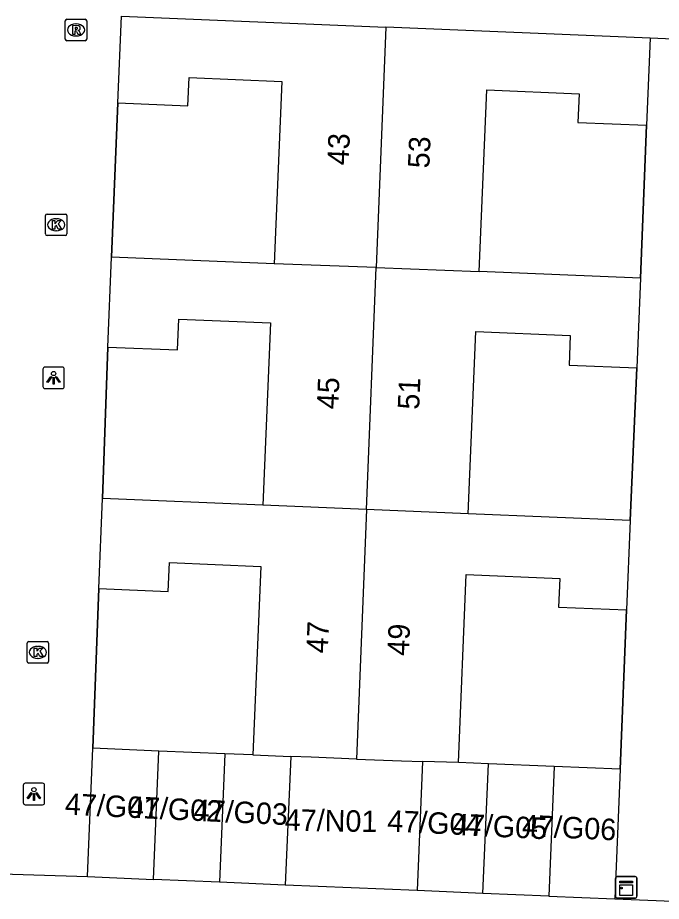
# Model space of a CAD drawing. Extents: x 160787 to 161428, y 386828 to 387483.
# Drawn here: x 161070.59 to 161100.55, y 387312.51 to 387353.67 of the extents above; entities that cross this region are included whole.
import ezdxf

# ---------------------------------------------------------------- set-up
doc = ezdxf.new("R2010")
doc.units = 0
for name, color, linetype in [('IMGEO_Kast', 7, 'Continuous'), ('IMGEO_Kolk', 7, 'Continuous'), ('IMGEO_Lichtpunt', 7, 'Continuous'), ('IMGEO_Muur', 7, 'Continuous'), ('IMGEO_Pand', 7, 'Continuous'), ('IMGEO_Pand_nummerreeks', 7, 'Continuous'), ('IMGEO_Rioolput', 7, 'Continuous'), ('IMGEO_Voetpad_open', 7, 'Continuous')]:
    doc.layers.add(name, color=color, linetype=linetype)

msp = doc.modelspace()

# ---------------------------------------------------------------- linework, layer by layer
at = {"layer": 'IMGEO_Kast'}
for p, q in [((161098.417, 387312.734), (161098.417, 387313.575)), ((161098.417, 387313.575), (161098.417, 387312.734)), ((161098.492, 387313.659), (161099.333, 387313.659)), ((161099.333, 387313.659), (161098.492, 387313.659)), ((161099.417, 387313.584), (161099.417, 387312.743)), ((161099.417, 387312.743), (161099.417, 387313.584)), ((161099.342, 387312.659), (161098.501, 387312.659)), ((161098.501, 387312.659), (161099.342, 387312.659))]:
    msp.add_line(p, q, dxfattribs=at)
for points in [[(161098.612, 387313.449), (161099.212, 387313.449), (161099.212, 387313.364), (161098.612, 387313.364), (161098.612, 387313.449)], [(161098.612, 387313.274), (161099.212, 387313.274), (161099.212, 387312.785), (161098.612, 387312.785), (161098.612, 387313.274)]]:
    msp.add_lwpolyline(points, dxfattribs=at)
msp.add_circle((161098.696, 387313.123), 0.0377, dxfattribs=at)
for centre, start, end in [((161098.495, 387313.581), 92.4484, 184.2845), ((161098.495, 387313.581), 92.4484, 184.2845), ((161099.339, 387313.581), 2.4484, 94.2845), ((161099.339, 387313.581), 2.4484, 94.2845), ((161098.495, 387312.737), 182.4484, 274.2845), ((161098.495, 387312.737), 182.4484, 274.2845), ((161099.339, 387312.737), 272.4484, 4.2845), ((161099.339, 387312.737), 272.4484, 4.2845)]:
    msp.add_arc(centre, 0.0779, start, end, dxfattribs=at)
at = {"layer": 'IMGEO_Kolk'}
for p, q in [((161071.88, 387343.597), (161071.88, 387344.449)), ((161071.955, 387344.523), (161072.807, 387344.523)), ((161072.881, 387344.449), (161072.881, 387343.597)), ((161072.368, 387344.303), (161072.393, 387344.303)), ((161072.807, 387343.523), (161071.955, 387343.523)), ((161072.391, 387343.743), (161072.366, 387343.743)), ((161071.103, 387324.605), (161071.955, 387324.605)), ((161071.028, 387323.679), (161071.028, 387324.531)), ((161071.516, 387324.385), (161071.541, 387324.385)), ((161072.029, 387324.531), (161072.029, 387323.679)), ((161071.539, 387323.825), (161071.514, 387323.825)), ((161071.955, 387323.605), (161071.103, 387323.605))]:
    msp.add_line(p, q, dxfattribs=at)
for points in [[(161071.88, 387343.597), (161071.88, 387344.449)], [(161071.955, 387344.523), (161072.807, 387344.523)], [(161072.881, 387344.449), (161072.881, 387343.597)], [(161072.201, 387344.223), (161072.324, 387344.223), (161072.324, 387344.072), (161072.454, 387344.223), (161072.618, 387344.223), (161072.472, 387344.072), (161072.625, 387343.823), (161072.473, 387343.823), (161072.388, 387343.987), (161072.324, 387343.92), (161072.324, 387343.823), (161072.201, 387343.823), (161072.201, 387344.223)], [(161072.807, 387343.523), (161071.955, 387343.523)], [(161071.103, 387324.605), (161071.955, 387324.605)], [(161071.028, 387323.679), (161071.028, 387324.531)], [(161071.349, 387324.305), (161071.472, 387324.305), (161071.472, 387324.154), (161071.602, 387324.305), (161071.766, 387324.305), (161071.62, 387324.154), (161071.773, 387323.905), (161071.621, 387323.905), (161071.536, 387324.069), (161071.472, 387324.002), (161071.472, 387323.905), (161071.349, 387323.905), (161071.349, 387324.305)], [(161072.029, 387324.531), (161072.029, 387323.679)], [(161071.955, 387323.605), (161071.103, 387323.605)]]:
    msp.add_lwpolyline(points, dxfattribs=at)
for centre, start, end in [((161071.957, 387344.447), 91.552, 178.448), ((161071.957, 387344.447), 91.552, 178.448), ((161072.805, 387344.447), 1.552, 88.448), ((161072.805, 387344.447), 1.552, 88.448), ((161071.957, 387343.599), 181.552, 268.448), ((161071.957, 387343.599), 181.552, 268.448), ((161072.805, 387343.599), 271.552, 358.448), ((161072.805, 387343.599), 271.552, 358.448), ((161071.105, 387324.529), 91.552, 178.448), ((161071.105, 387324.529), 91.552, 178.448), ((161071.953, 387324.529), 1.552, 88.448), ((161071.953, 387324.529), 1.552, 88.448), ((161071.105, 387323.681), 181.552, 268.448), ((161071.105, 387323.681), 181.552, 268.448), ((161071.953, 387323.681), 271.552, 358.448), ((161071.953, 387323.681), 271.552, 358.448)]:
    msp.add_arc(centre, 0.0765, start, end, dxfattribs=at)
for centre, major_axis, ratio, start_param, end_param in [((161072.367, 387344.023), (-0.387, 0.002), 0.722429, 4.712389, 7.853982), ((161072.392, 387344.023), (-0.39, 0.002), 0.717154, 1.570796, 4.712389), ((161071.515, 387324.105), (-0.387, 0.002), 0.722429, 4.712389, 7.853982), ((161071.54, 387324.105), (-0.39, 0.002), 0.717154, 1.570796, 4.712389)]:
    msp.add_ellipse(centre, major_axis=major_axis, ratio=ratio, start_param=start_param, end_param=end_param, dxfattribs=at)
at = {"layer": 'IMGEO_Lichtpunt'}
for p, q in [((161072.663, 387337.391), (161071.855, 387337.391)), ((161072.663, 387337.391), (161071.855, 387337.391)), ((161071.761, 387337.296), (161071.761, 387336.489)), ((161071.761, 387337.296), (161071.761, 387336.489)), ((161072.757, 387336.489), (161072.757, 387337.296)), ((161072.757, 387336.489), (161072.757, 387337.296)), ((161071.855, 387336.395), (161072.663, 387336.395)), ((161071.855, 387336.395), (161072.663, 387336.395)), ((161071.747, 387318.006), (161070.939, 387318.006)), ((161071.747, 387318.006), (161070.939, 387318.006)), ((161070.845, 387317.911), (161070.845, 387317.104)), ((161070.845, 387317.911), (161070.845, 387317.104)), ((161071.841, 387317.104), (161071.841, 387317.911)), ((161071.841, 387317.104), (161071.841, 387317.911)), ((161070.939, 387317.01), (161071.747, 387317.01)), ((161070.939, 387317.01), (161071.747, 387317.01))]:
    msp.add_line(p, q, dxfattribs=at)
for points in [[(161072.135, 387336.96), (161072.174, 387336.932), (161071.986, 387336.67), (161071.948, 387336.697), (161072.135, 387336.96)], [(161072.347, 387336.932), (161072.385, 387336.959), (161072.572, 387336.697), (161072.533, 387336.669), (161072.347, 387336.932)], [(161072.237, 387336.912), (161072.284, 387336.912), (161072.284, 387336.59), (161072.237, 387336.59), (161072.237, 387336.912)], [(161071.219, 387317.575), (161071.258, 387317.547), (161071.07, 387317.285), (161071.032, 387317.312), (161071.219, 387317.575)], [(161071.321, 387317.527), (161071.368, 387317.527), (161071.368, 387317.205), (161071.321, 387317.205), (161071.321, 387317.527)], [(161071.431, 387317.547), (161071.469, 387317.574), (161071.656, 387317.312), (161071.617, 387317.284), (161071.431, 387317.547)]]:
    msp.add_lwpolyline(points, dxfattribs=at)
for centre in [(161072.26, 387337.094), (161071.344, 387317.709)]:
    msp.add_circle(centre, 0.0994, dxfattribs=at)
for centre, start, end in [((161071.855, 387337.296), 90, 180), ((161071.855, 387337.296), 90, 180), ((161072.663, 387337.296), 0, 90), ((161072.663, 387337.296), 0, 90), ((161071.855, 387336.489), 180, 270), ((161071.855, 387336.489), 180, 270), ((161072.663, 387336.489), 270, 0), ((161072.663, 387336.489), 270, 360), ((161070.939, 387317.911), 90, 180), ((161070.939, 387317.911), 90, 180), ((161071.747, 387317.911), 0, 90), ((161071.747, 387317.911), 0, 90), ((161070.939, 387317.104), 180, 270), ((161070.939, 387317.104), 180, 270), ((161071.747, 387317.104), 270, 0), ((161071.747, 387317.104), 270, 360)]:
    msp.add_arc(centre, 0.0946, start, end, dxfattribs=at)
at = {"layer": 'IMGEO_Muur'}
for points in [[(161075.256, 387349.696), (161074.956, 387342.518)], [(161099.582, 387341.538), (161099.864, 387348.657)], [(161074.781, 387338.326), (161074.54, 387331.27)], [(161099.097, 387330.241), (161099.408, 387337.356)], [(161074.365, 387327.075), (161074.091, 387319.638)], [(161098.631, 387318.661), (161098.923, 387326.08)]]:
    msp.add_lwpolyline(points, dxfattribs=at)
at = {"layer": 'IMGEO_Pand'}
for points in [[(161075.256, 387349.696), (161075.425, 387353.745)], [(161075.425, 387353.745), (161087.73, 387353.232)], [(161087.73, 387353.232), (161087.278, 387342.026)], [(161100.034, 387352.72), (161087.73, 387353.232)], [(161100.034, 387352.72), (161099.864, 387348.657)], [(161075.256, 387349.696), (161078.508, 387349.561), (161078.563, 387350.882), (161082.879, 387350.702), (161082.525, 387342.202)], [(161092.073, 387341.851), (161092.425, 387350.304), (161096.718, 387350.125), (161096.662, 387348.791), (161099.864, 387348.657)], [(161074.781, 387338.326), (161074.956, 387342.518)], [(161082.525, 387342.202), (161074.956, 387342.518)], [(161087.278, 387342.026), (161082.525, 387342.202)], [(161086.824, 387330.756), (161087.278, 387342.026)], [(161087.278, 387342.026), (161092.073, 387341.851)], [(161099.582, 387341.538), (161092.073, 387341.851)], [(161099.582, 387341.538), (161099.408, 387337.356)], [(161074.781, 387338.326), (161078.032, 387338.191), (161078.092, 387339.629), (161082.355, 387339.452), (161082.001, 387330.96)], [(161091.561, 387330.555), (161091.915, 387339.049), (161096.309, 387338.866), (161096.252, 387337.488), (161099.408, 387337.356)], [(161074.365, 387327.075), (161074.54, 387331.27)], [(161082.001, 387330.96), (161074.54, 387331.27)], [(161086.824, 387330.756), (161082.001, 387330.96)], [(161086.824, 387330.756), (161086.355, 387319.133)], [(161091.561, 387330.555), (161086.824, 387330.756)], [(161099.097, 387330.241), (161091.561, 387330.555)], [(161099.097, 387330.241), (161098.923, 387326.08)], [(161074.365, 387327.075), (161077.593, 387326.94), (161077.65, 387328.29), (161081.9, 387328.112), (161081.534, 387319.328)], [(161091.107, 387318.975), (161091.472, 387327.727), (161095.822, 387327.546), (161095.766, 387326.211), (161098.923, 387326.08)], [(161073.842, 387313.657), (161074.091, 387319.638)], [(161077.162, 387319.51), (161074.091, 387319.638)], [(161076.909, 387313.527), (161077.162, 387319.51)], [(161080.229, 387319.382), (161077.162, 387319.51)], [(161080.229, 387319.382), (161079.976, 387313.398)], [(161081.534, 387319.328), (161080.229, 387319.382)], [(161081.534, 387319.328), (161083.297, 387319.258)], [(161083.297, 387319.258), (161083.043, 387313.268)], [(161086.355, 387319.133), (161084.25, 387319.22), (161083.297, 387319.258)], [(161086.355, 387319.133), (161088.46, 387319.045), (161089.432, 387319.019)], [(161089.432, 387319.019), (161089.178, 387313.009)], [(161091.107, 387318.975), (161089.432, 387319.019)], [(161092.5, 387318.917), (161091.107, 387318.975)], [(161092.245, 387312.879), (161092.5, 387318.917)], [(161095.567, 387318.789), (161092.5, 387318.917)], [(161095.567, 387318.789), (161095.312, 387312.75)], [(161098.631, 387318.661), (161095.567, 387318.789)], [(161098.631, 387318.661), (161098.379, 387312.62)], [(161073.842, 387313.657), (161076.909, 387313.527)], [(161079.976, 387313.398), (161076.909, 387313.527)], [(161083.043, 387313.268), (161079.976, 387313.398)], [(161089.178, 387313.009), (161086.111, 387313.138), (161083.043, 387313.268)], [(161092.245, 387312.879), (161089.178, 387313.009)], [(161095.312, 387312.75), (161092.245, 387312.879)], [(161095.312, 387312.75), (161098.379, 387312.62)]]:
    msp.add_lwpolyline(points, dxfattribs=at)
at = {"layer": 'IMGEO_Rioolput'}
for p, q in [((161072.804, 387352.671), (161072.804, 387353.523)), ((161072.879, 387353.597), (161073.731, 387353.597)), ((161073.805, 387353.523), (161073.805, 387352.671)), ((161073.292, 387353.377), (161073.317, 387353.377)), ((161073.731, 387352.597), (161072.879, 387352.597)), ((161073.315, 387352.817), (161073.29, 387352.817))]:
    msp.add_line(p, q, dxfattribs=at)
for points in [[(161072.804, 387352.671), (161072.804, 387353.523)], [(161072.879, 387353.597), (161073.731, 387353.597)], [(161073.805, 387353.523), (161073.805, 387352.671)], [(161073.393, 387353.295), (161073.141, 387353.297), (161073.141, 387352.897)], [(161073.141, 387352.897), (161073.265, 387352.897), (161073.265, 387353.059), (161073.276, 387353.059)], [(161073.319, 387353.216), (161073.265, 387353.216), (161073.265, 387353.135)], [(161073.265, 387353.135), (161073.317, 387353.135)], [(161073.323, 387353.03), (161073.394, 387352.897), (161073.534, 387352.897), (161073.469, 387353.023)], [(161073.731, 387352.597), (161072.879, 387352.597)]]:
    msp.add_lwpolyline(points, dxfattribs=at)
for centre, radius, start, end in [((161072.881, 387353.521), 0.0765, 91.552, 178.448), ((161072.881, 387353.521), 0.0765, 91.552, 178.448), ((161073.729, 387353.521), 0.0765, 1.552, 88.448), ((161073.729, 387353.521), 0.0765, 1.552, 88.448), ((161073.275, 387353.006), 0.0533, 26.0293, 88.6989), ((161073.301, 387353.324), 0.19, 274.7715, 282.9687), ((161073.325, 387353.12), 0.0964, 77.0061, 93.1865), ((161073.339, 387353.177), 0.0378, 276.6634, 79.6772), ((161073.392, 387353.185), 0.109, 350.3612, 89.416), ((161073.39, 387353.185), 0.112, 277.5842, 350.9817), ((161073.374, 387352.97), 0.108, 29.5134, 73.7905), ((161072.881, 387352.673), 0.0765, 181.552, 268.448), ((161072.881, 387352.673), 0.0765, 181.552, 268.448), ((161073.729, 387352.673), 0.0765, 271.552, 358.448), ((161073.729, 387352.673), 0.0765, 271.552, 358.448)]:
    msp.add_arc(centre, radius, start, end, dxfattribs=at)
for centre, major_axis, ratio, start_param, end_param in [((161073.291, 387353.097), (-0.387, 0.002), 0.722429, 4.712389, 7.853982), ((161073.316, 387353.097), (-0.39, 0.002), 0.717154, 1.570796, 4.712389)]:
    msp.add_ellipse(centre, major_axis=major_axis, ratio=ratio, start_param=start_param, end_param=end_param, dxfattribs=at)
at = {"layer": 'IMGEO_Voetpad_open'}
for points in [[(161107.845, 387352.38), (161100.034, 387352.72)], [(161074.956, 387342.518), (161075.256, 387349.696)], [(161099.864, 387348.657), (161099.582, 387341.538)], [(161074.54, 387331.27), (161074.781, 387338.326)], [(161099.408, 387337.356), (161099.097, 387330.241)], [(161074.091, 387319.638), (161074.365, 387327.075)], [(161098.923, 387326.08), (161098.631, 387318.661)], [(161068.329, 387313.841), (161073.842, 387313.657)], [(161098.379, 387312.62), (161101.064, 387312.508)]]:
    msp.add_lwpolyline(points, dxfattribs=at)

# ---------------------------------------------------------------- texts
at = {"layer": 'IMGEO_Pand_nummerreeks'}
for s, rotation, p in [('43', 87.5508, (161085.992, 387346.78)), ('53', 87.593, (161089.748, 387346.637)), ('45', 87.5508, (161085.506, 387335.413)), ('51', 87.593, (161089.275, 387335.397)), ('47', 87.5508, (161085.019, 387324.046)), ('49', 87.593, (161088.793, 387323.931)), ('47/G01', 357.2833, (161072.769, 387316.548)), ('47/G02', 357.2833, (161075.703, 387316.409)), ('47/G03', 357.2833, (161078.759, 387316.264)), ('47/N01', 358.9949, (161083.012, 387315.805)), ('47/G04', 357.2833, (161087.774, 387315.765)), ('47/G05', 357.2833, (161090.829, 387315.605)), ('47/G06', 357.2833, (161094.046, 387315.551))]:
    msp.add_text(s, height=1, rotation=rotation, dxfattribs=at).set_placement(p)

doc.saveas('drawing.dxf')
